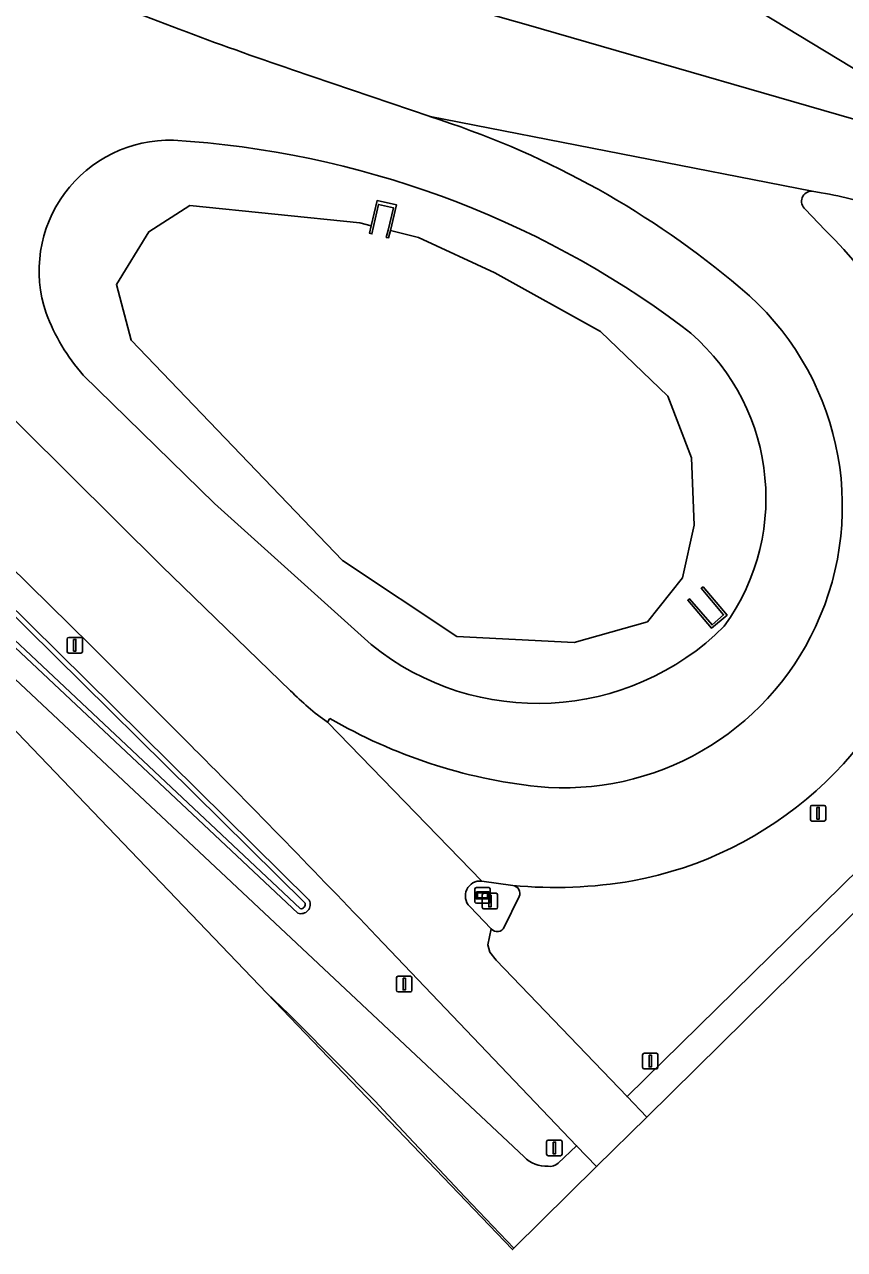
# Model space of a CAD drawing. Extents: x 154324 to 155744, y 382937 to 384188.
# Drawn here: x 155243.4 to 155296, y 383047.2 to 383125.8 of the extents above; entities that cross this region are included whole.
import ezdxf

# ---------------------------------------------------------------- set-up
doc = ezdxf.new("R2010")
doc.units = 0
for name, color, linetype in [('IMGEO_Berm_groen', 7, 'Continuous'), ('IMGEO_Fietspad_gesloten', 7, 'Continuous'), ('IMGEO_Groenvoorziening', 7, 'Continuous'), ('IMGEO_Lichtmast', 7, 'Continuous'), ('IMGEO_Meer_plas_ven_vijver', 7, 'Continuous'), ('IMGEO_Muur', 7, 'Continuous'), ('IMGEO_Oever', 7, 'Continuous'), ('IMGEO_Rijbaan_lokaal_gesloten', 7, 'Continuous'), ('IMGEO_Rijbaan_regionaal_gesloten', 7, 'Continuous'), ('IMGEO_Verkeersbordpaal', 7, 'Continuous'), ('IMGEO_Verkeerseiland_open', 7, 'Continuous'), ('IMGEO_Waterloop', 7, 'Continuous'), ('IMGEO_Wegwijzer', 7, 'Continuous')]:
    doc.layers.add(name, color=color, linetype=linetype)

msp = doc.modelspace()

# ---------------------------------------------------------------- linework, layer by layer
at = {"layer": 'IMGEO_Berm_groen'}
for points in [[(155144.967, 383248.199), (155145.591, 383248.81), (155145.82, 383248.321), (155161.94, 383194.247), (155161.463, 383193.879), (155167.484, 383184.922), (155169.912, 383181.484), (155177.392, 383171.704), (155176.407, 383170.909), (155186.053, 383158.835), (155198.862, 383144.4), (155210.637, 383132.283), (155252.219, 383091.022), (155260.477, 383083.024)], [(155301.258, 383120.097), (155300.55, 383120.578), (155289.049, 383127.552), (155283.276, 383131.079)], [(155275.592, 383125.776), (155300.476, 383118.587)], [(155269.428, 383119.863), (155260.595, 383122.876)], [(155294.535, 383114.984), (155293.949, 383115.081)], [(155293.51, 383113.928), (155294.801, 383112.571)], [(155289.345, 383108.875), (155288.783, 383109.345)], [(155265.649, 383085.989), (155255.59, 383095.042), (155247.176, 383103.273)], [(155273.364, 383067.752), (155273.143, 383066.72), (155273.272, 383066.257), (155273.674, 383065.742), (155282.075, 383056.986), (155323.447, 383097.565)], [(155262.84, 383081.014), (155262.998, 383081.25)], [(155275.144, 383069.813), (155274.178, 383067.863)]]:
    msp.add_lwpolyline(points, dxfattribs=at)
msp.add_lwpolyline([(155258.965, 383063.61), (155274.727, 383047.171), (155274.819, 383047.261), (155271.663, 383050.552), (155266.43, 383056.135), (155266.196, 383056.384), (155265.883, 383056.701), (155260.849, 383061.79), (155260.575, 383062.067), (155260.362, 383062.271)], close=True, dxfattribs=at)
for centre, radius, start, end in [((155348.059, 383386.964), 271.055, 249.73288, 254.49332), ((155330.804, 383330.85), 219.505, 247.32249, 251.34612), ((155251.997, 383064.72), 57.832, 50.50021, 72.45822), ((155252.733, 383109.964), 8.393, 88.46166, 198.83622), ((155249.213, 383057.494), 60.975, 53.34021, 86.47906), ((155293.931, 383114.428), 0.653, 88.40017, 229.91158), ((155289.731, 383087.912), 27.495, 70.85976, 79.93726), ((155277.679, 383094.843), 24.647, 343.10159, 45.99543), ((155277.651, 383094.873), 18.243, 334.85448, 50.13174), ((155256.86, 383111.786), 12.894, 200.57705, 221.31659), ((155277.002, 383095.391), 13.986, 324.00988, 51.97), ((155276.327, 383099.179), 16.97, 231.01005, 314.96432), ((155278.012, 383094.595), 17.798, 264.54506, 335.17128), ((155278.017, 383094.708), 24.284, 280.45853, 343.17417), ((155272.573, 383094.851), 16.917, 224.35426, 234.87586), ((155279.953, 383110.423), 33.742, 239.83562, 263.81912), ((155277.459, 383099.478), 29.077, 264.63988, 279.83291), ((155274.694, 383070.031), 0.5, 334.19564, 84.37519), ((155273.74, 383068.032), 0.469, 216.60099, 338.92934)]:
    msp.add_arc(centre, radius, start, end, dxfattribs=at)
at = {"layer": 'IMGEO_Fietspad_gesloten'}
for points in [[(155275.468, 383053.121), (155211.488, 383113.127), (155221.079, 383103.124), (155258.965, 383063.61), (155260.362, 383062.271), (155260.575, 383062.067), (155260.849, 383061.79), (155265.883, 383056.701), (155266.196, 383056.384), (155266.43, 383056.135), (155271.663, 383050.552), (155274.819, 383047.261)], [(155274.819, 383047.261), (155280.12, 383052.488), (155278.836, 383053.828), (155277.659, 383052.717)]]:
    msp.add_lwpolyline(points, dxfattribs=at)
msp.add_lwpolyline([(155283.343, 383055.665), (155324.562, 383096.302), (155323.447, 383097.565), (155282.075, 383056.986)], close=True, dxfattribs=at)
for centre, radius, start, end in [((155276.896, 383054.468), 1.963, 223.33458, 273.15267), ((155277.107, 383053.315), 0.813, 262.69666, 312.69744)]:
    msp.add_arc(centre, radius, start, end, dxfattribs=at)
at = {"layer": 'IMGEO_Groenvoorziening'}
for points in [[(155135.592, 383192.283), (155140.719, 383186.935), (155144.593, 383182.895), (155148.186, 383179.148), (155175.976, 383150.164), (155189.348, 383136.218), (155191.877, 383133.58), (155197.232, 383127.995), (155200.582, 383124.501), (155203.011, 383121.967), (155211.488, 383113.127), (155275.468, 383053.121)], [(155260.942, 383068.757), (155237.097, 383091.151), (155202.006, 383125.65), (155187.66, 383140.895), (155185.367, 383143.641), (155184.163, 383145.298), (155180.51, 383145.436), (155179.422, 383146.571), (155183.703, 383146.453)], [(155254.231, 383079.351), (155247.635, 383085.94), (155206.93, 383125.967)], [(155238.413, 383092.544), (155261.673, 383069.584)], [(155277.659, 383052.717), (155278.836, 383053.828), (155265.985, 383067.279)]]:
    msp.add_lwpolyline(points, dxfattribs=at)
for centre, radius, start, end in [((154753.745, 382580.29), 706.787, 43.552382, 44.918282), ((155261.151, 383069.309), 0.59, 249.26671, 27.78521), ((155276.896, 383054.468), 1.963, 223.33458, 273.15267), ((155277.107, 383053.315), 0.813, 262.69666, 312.69744)]:
    msp.add_arc(centre, radius, start, end, dxfattribs=at)
at = {"layer": 'IMGEO_Lichtmast'}
for p, q in [((155246.136, 383085.544), (155246.136, 383086.344)), ((155246.136, 383086.344), (155246.136, 383085.544)), ((155246.236, 383086.444), (155247.026, 383086.444)), ((155247.026, 383086.444), (155246.236, 383086.444)), ((155247.126, 383086.344), (155247.126, 383085.544)), ((155247.126, 383085.544), (155247.126, 383086.344)), ((155247.026, 383085.444), (155246.236, 383085.444)), ((155246.236, 383085.444), (155247.026, 383085.444)), ((155293.841, 383074.761), (155293.841, 383075.561)), ((155293.841, 383075.561), (155293.841, 383074.761)), ((155293.941, 383075.661), (155294.731, 383075.661)), ((155294.731, 383075.661), (155293.941, 383075.661)), ((155294.831, 383075.561), (155294.831, 383074.761)), ((155294.831, 383074.761), (155294.831, 383075.561)), ((155294.731, 383074.661), (155293.941, 383074.661)), ((155293.941, 383074.661), (155294.731, 383074.661)), ((155272.779, 383069.13), (155272.779, 383069.93)), ((155272.779, 383069.93), (155272.779, 383069.13)), ((155272.879, 383070.03), (155273.669, 383070.03)), ((155273.669, 383070.03), (155272.879, 383070.03)), ((155273.769, 383069.93), (155273.769, 383069.13)), ((155273.769, 383069.13), (155273.769, 383069.93)), ((155273.669, 383069.03), (155272.879, 383069.03)), ((155272.879, 383069.03), (155273.669, 383069.03)), ((155283.07, 383058.864), (155283.07, 383059.664)), ((155283.07, 383059.664), (155283.07, 383058.864)), ((155283.17, 383059.764), (155283.96, 383059.764)), ((155283.96, 383059.764), (155283.17, 383059.764)), ((155284.06, 383059.664), (155284.06, 383058.864)), ((155284.06, 383058.864), (155284.06, 383059.664)), ((155283.96, 383058.764), (155283.17, 383058.764)), ((155283.17, 383058.764), (155283.96, 383058.764))]:
    msp.add_line(p, q, dxfattribs=at)
for points in [[(155246.556, 383086.319), (155246.706, 383086.319), (155246.706, 383085.569), (155246.556, 383085.569), (155246.556, 383086.319)], [(155294.261, 383075.536), (155294.411, 383075.536), (155294.411, 383074.786), (155294.261, 383074.786), (155294.261, 383075.536)], [(155273.199, 383069.905), (155273.349, 383069.905), (155273.349, 383069.155), (155273.199, 383069.155), (155273.199, 383069.905)], [(155283.49, 383059.639), (155283.64, 383059.639), (155283.64, 383058.889), (155283.49, 383058.889), (155283.49, 383059.639)]]:
    msp.add_lwpolyline(points, dxfattribs=at)
for centre, start, end in [((155246.236, 383086.344), 90, 180), ((155246.236, 383086.344), 90, 180), ((155247.026, 383086.344), 0, 90), ((155247.026, 383086.344), 360, 90), ((155246.236, 383085.544), 180, 270), ((155246.236, 383085.544), 180, 270), ((155247.026, 383085.544), 270, 0), ((155247.026, 383085.544), 270, 0), ((155293.941, 383075.561), 90, 180), ((155293.941, 383075.561), 90, 180), ((155294.731, 383075.561), 0, 90), ((155294.731, 383075.561), 360, 90), ((155293.941, 383074.761), 180, 270), ((155293.941, 383074.761), 180, 270), ((155294.731, 383074.761), 270, 0), ((155294.731, 383074.761), 270, 0), ((155272.879, 383069.93), 90, 180), ((155272.879, 383069.93), 90, 180), ((155273.669, 383069.93), 0, 90), ((155273.669, 383069.93), 360, 90), ((155272.879, 383069.13), 180, 270), ((155272.879, 383069.13), 180, 270), ((155273.669, 383069.13), 270, 0), ((155273.669, 383069.13), 270, 0), ((155283.17, 383059.664), 90, 180), ((155283.17, 383059.664), 90, 180), ((155283.96, 383059.664), 0, 90), ((155283.96, 383059.664), 360, 90), ((155283.17, 383058.864), 180, 270), ((155283.17, 383058.864), 180, 270), ((155283.96, 383058.864), 270, 0), ((155283.96, 383058.864), 270, 0)]:
    msp.add_arc(centre, 0.1, start, end, dxfattribs=at)
at = {"layer": 'IMGEO_Meer_plas_ven_vijver'}
msp.add_lwpolyline([(155266.882, 383112.553), (155266.77, 383112.087), (155266.624, 383112.119), (155266.738, 383112.589), (155267.083, 383114.017), (155266.13, 383114.233), (155265.806, 383112.822), (155265.695, 383112.343), (155265.539, 383112.387), (155265.651, 383112.861), (155264.93, 383113.041), (155254.012, 383114.17), (155251.376, 383112.476), (155249.305, 383109.087), (155250.247, 383105.51), (155263.801, 383091.391), (155271.144, 383086.495), (155278.674, 383086.119), (155283.381, 383087.437), (155285.64, 383090.261), (155286.394, 383093.65), (155286.205, 383097.98), (155284.699, 383101.933), (155280.368, 383106.075), (155273.591, 383109.84), (155268.696, 383112.099)], close=True, dxfattribs=at)
at = {"layer": 'IMGEO_Muur'}
for points in [[(155266.034, 383114.479), (155265.651, 383112.861), (155265.539, 383112.387), (155265.695, 383112.343), (155265.806, 383112.822), (155266.13, 383114.233), (155267.083, 383114.017), (155266.738, 383112.589), (155266.624, 383112.119), (155266.77, 383112.087), (155266.882, 383112.553), (155267.278, 383114.199)], [(155286.953, 383089.684), (155286.843, 383089.597), (155288.275, 383087.906), (155287.529, 383087.247), (155286.083, 383088.932), (155285.968, 383088.833), (155287.506, 383087.034), (155288.491, 383087.884)]]:
    msp.add_lwpolyline(points, close=True, dxfattribs=at)
at = {"layer": 'IMGEO_Oever'}
for points in [[(155183.703, 383146.453), (155179.422, 383146.571), (155180.51, 383145.436), (155184.163, 383145.298), (155185.367, 383143.641), (155187.66, 383140.895), (155202.006, 383125.65), (155237.097, 383091.151), (155260.942, 383068.757)], [(155261.105, 383069.043), (155237.319, 383091.382), (155202.235, 383125.874), (155187.9, 383141.107), (155185.62, 383143.838), (155184.331, 383145.612), (155180.651, 383145.751), (155180.193, 383146.23), (155183.727, 383146.132)], [(155185.399, 383145.434), (155202.75, 383127.485), (155220.348, 383109.777), (155238.189, 383092.315), (155261.406, 383069.398)], [(155247.176, 383103.273), (155255.59, 383095.042), (155265.649, 383085.989)], [(155261.673, 383069.584), (155238.413, 383092.544)]]:
    msp.add_lwpolyline(points, dxfattribs=at)
for points in [[(155250.247, 383105.51), (155249.305, 383109.087), (155251.376, 383112.476), (155254.012, 383114.17), (155264.93, 383113.041), (155265.651, 383112.861), (155266.034, 383114.479), (155267.278, 383114.199), (155266.882, 383112.553), (155268.696, 383112.099), (155273.591, 383109.84), (155280.368, 383106.075), (155284.699, 383101.933), (155286.205, 383097.98), (155286.394, 383093.65), (155285.64, 383090.261), (155283.381, 383087.437), (155278.674, 383086.119), (155271.144, 383086.495), (155263.801, 383091.391)], [(155288.491, 383087.884), (155287.506, 383087.034), (155285.968, 383088.833), (155286.083, 383088.932), (155287.529, 383087.247), (155288.275, 383087.906), (155286.843, 383089.597), (155286.953, 383089.684)]]:
    msp.add_lwpolyline(points, close=True, dxfattribs=at)
for centre, radius, start, end in [((155252.733, 383109.964), 8.393, 88.46166, 198.83622), ((155249.213, 383057.494), 60.975, 53.34021, 86.47906), ((155256.86, 383111.786), 12.894, 200.57705, 221.31659), ((155277.002, 383095.391), 13.986, 324.00988, 51.97), ((155276.327, 383099.179), 16.97, 231.01005, 314.96432), ((155261.151, 383069.309), 0.59, 249.26671, 27.78521), ((155261.151, 383069.309), 0.27, 260.07582, 19.33581)]:
    msp.add_arc(centre, radius, start, end, dxfattribs=at)
at = {"layer": 'IMGEO_Rijbaan_lokaal_gesloten'}
msp.add_lwpolyline([(155283.276, 383131.079), (155289.049, 383127.552), (155300.55, 383120.578), (155301.258, 383120.097), (155318.453, 383112.914), (155313.314, 383116.9), (155309.651, 383119.474), (155302.635, 383123.945), (155291.294, 383131.204), (155290.413, 383131.781)], dxfattribs=at)
at = {"layer": 'IMGEO_Rijbaan_regionaal_gesloten'}
for points in [[(155260.477, 383083.024), (155252.219, 383091.022), (155210.637, 383132.283), (155198.862, 383144.4), (155186.053, 383158.835), (155176.407, 383170.909)], [(155206.93, 383125.967), (155247.635, 383085.94), (155254.231, 383079.351)], [(155300.476, 383118.587), (155275.592, 383125.776)], [(155260.595, 383122.876), (155269.428, 383119.863), (155293.949, 383115.081), (155294.535, 383114.984)], [(155293.949, 383115.081), (155269.428, 383119.863)], [(155294.801, 383112.571), (155293.51, 383113.928)], [(155288.783, 383109.345), (155289.345, 383108.875)], [(155262.998, 383081.25), (155262.84, 383081.014), (155272.755, 383070.812), (155274.743, 383070.528)], [(155272.755, 383070.812), (155262.84, 383081.014)], [(155280.12, 383052.488), (155283.343, 383055.665), (155282.075, 383056.986), (155273.674, 383065.742), (155273.272, 383066.257), (155273.143, 383066.72), (155273.364, 383067.752), (155271.976, 383069.18)], [(155265.985, 383067.279), (155278.836, 383053.828), (155280.12, 383052.488)]]:
    msp.add_lwpolyline(points, dxfattribs=at)
for centre, radius, start, end in [((155348.059, 383386.964), 271.055, 249.73288, 254.49332), ((155330.804, 383330.85), 219.505, 247.32249, 251.34612), ((155251.997, 383064.72), 57.832, 50.50021, 72.45822), ((155293.931, 383114.428), 0.653, 88.40017, 229.91158), ((155289.731, 383087.912), 27.495, 70.85976, 79.93726), ((155277.679, 383094.843), 24.647, 343.10159, 45.99543), ((155277.651, 383094.873), 18.243, 334.85448, 50.13174), ((155278.012, 383094.595), 17.798, 264.54506, 335.17128), ((155278.017, 383094.708), 24.284, 280.45853, 343.17417), ((155272.573, 383094.851), 16.917, 224.35426, 234.87586), ((155279.953, 383110.423), 33.742, 239.83562, 263.81912), ((154753.745, 382580.29), 706.787, 43.552382, 44.918282), ((155272.659, 383069.856), 0.961, 84.27379, 224.69327), ((155277.459, 383099.478), 29.077, 264.63988, 279.83291)]:
    msp.add_arc(centre, radius, start, end, dxfattribs=at)
at = {"layer": 'IMGEO_Verkeersbordpaal'}
for p, q in [((155267.277, 383063.806), (155267.277, 383064.606)), ((155267.277, 383064.606), (155267.277, 383063.806)), ((155267.377, 383064.706), (155268.167, 383064.706)), ((155268.167, 383064.706), (155267.377, 383064.706)), ((155268.267, 383064.606), (155268.267, 383063.806)), ((155268.267, 383063.806), (155268.267, 383064.606)), ((155268.167, 383063.706), (155267.377, 383063.706)), ((155267.377, 383063.706), (155268.167, 383063.706)), ((155276.913, 383053.289), (155276.913, 383054.089)), ((155276.913, 383054.089), (155276.913, 383053.289)), ((155277.013, 383054.189), (155277.803, 383054.189)), ((155277.803, 383054.189), (155277.013, 383054.189)), ((155277.903, 383054.089), (155277.903, 383053.289)), ((155277.903, 383053.289), (155277.903, 383054.089)), ((155277.803, 383053.189), (155277.013, 383053.189)), ((155277.013, 383053.189), (155277.803, 383053.189))]:
    msp.add_line(p, q, dxfattribs=at)
for points in [[(155267.697, 383064.581), (155267.847, 383064.581), (155267.847, 383063.831), (155267.697, 383063.831), (155267.697, 383064.581)], [(155277.333, 383054.064), (155277.483, 383054.064), (155277.483, 383053.314), (155277.333, 383053.314), (155277.333, 383054.064)]]:
    msp.add_lwpolyline(points, dxfattribs=at)
for centre, start, end in [((155267.377, 383064.606), 90, 180), ((155267.377, 383064.606), 90, 180), ((155268.167, 383064.606), 0, 90), ((155268.167, 383064.606), 360, 90), ((155267.377, 383063.806), 180, 270), ((155267.377, 383063.806), 180, 270), ((155268.167, 383063.806), 270, 0), ((155268.167, 383063.806), 270, 0), ((155277.013, 383054.089), 90, 180), ((155277.013, 383054.089), 90, 180), ((155277.803, 383054.089), 0, 90), ((155277.803, 383054.089), 360, 90), ((155277.013, 383053.289), 180, 270), ((155277.013, 383053.289), 180, 270), ((155277.803, 383053.289), 270, 0), ((155277.803, 383053.289), 270, 0)]:
    msp.add_arc(centre, 0.1, start, end, dxfattribs=at)
at = {"layer": 'IMGEO_Verkeerseiland_open'}
for points in [[(155274.743, 383070.528), (155272.755, 383070.812)], [(155274.178, 383067.863), (155275.144, 383069.813)], [(155271.976, 383069.18), (155273.364, 383067.752)]]:
    msp.add_lwpolyline(points, dxfattribs=at)
for centre, radius, start, end in [((155272.659, 383069.856), 0.961, 84.27379, 224.69327), ((155274.694, 383070.031), 0.5, 334.19564, 84.37519), ((155273.74, 383068.032), 0.469, 216.60099, 338.92934)]:
    msp.add_arc(centre, radius, start, end, dxfattribs=at)
at = {"layer": 'IMGEO_Waterloop'}
for points in [[(155183.727, 383146.132), (155180.193, 383146.23), (155180.651, 383145.751), (155184.331, 383145.612), (155185.62, 383143.838), (155187.9, 383141.107), (155202.235, 383125.874), (155237.319, 383091.382), (155261.105, 383069.043)], [(155261.406, 383069.398), (155238.189, 383092.315), (155220.348, 383109.777), (155202.75, 383127.485), (155185.399, 383145.434)]]:
    msp.add_lwpolyline(points, dxfattribs=at)
msp.add_arc((155261.151, 383069.309), 0.27, 260.07582, 19.33581, dxfattribs=at)
at = {"layer": 'IMGEO_Wegwijzer'}
for p, q in [((155272.305, 383069.494), (155272.305, 383070.294)), ((155272.305, 383070.294), (155272.305, 383069.494)), ((155272.405, 383070.394), (155273.195, 383070.394)), ((155273.195, 383070.394), (155272.405, 383070.394)), ((155273.295, 383070.294), (155273.295, 383069.494)), ((155273.295, 383069.494), (155273.295, 383070.294)), ((155273.195, 383069.394), (155272.405, 383069.394)), ((155272.405, 383069.394), (155273.195, 383069.394))]:
    msp.add_line(p, q, dxfattribs=at)
for points in [[(155272.406, 383070.126), (155273.194, 383070.126), (155273.194, 383069.662), (155272.406, 383069.662), (155272.406, 383070.126)], [(155272.471, 383070.061), (155272.471, 383069.727), (155273.129, 383069.727), (155273.129, 383070.061), (155272.471, 383070.061)]]:
    msp.add_lwpolyline(points, dxfattribs=at)
for centre, start, end in [((155272.405, 383070.294), 90, 180), ((155272.405, 383070.294), 90, 180), ((155273.195, 383070.294), 0, 90), ((155273.195, 383070.294), 360, 90), ((155272.405, 383069.494), 180, 270), ((155272.405, 383069.494), 180, 270), ((155273.195, 383069.494), 270, 0), ((155273.195, 383069.494), 270, 0)]:
    msp.add_arc(centre, 0.1, start, end, dxfattribs=at)

doc.saveas('drawing.dxf')
